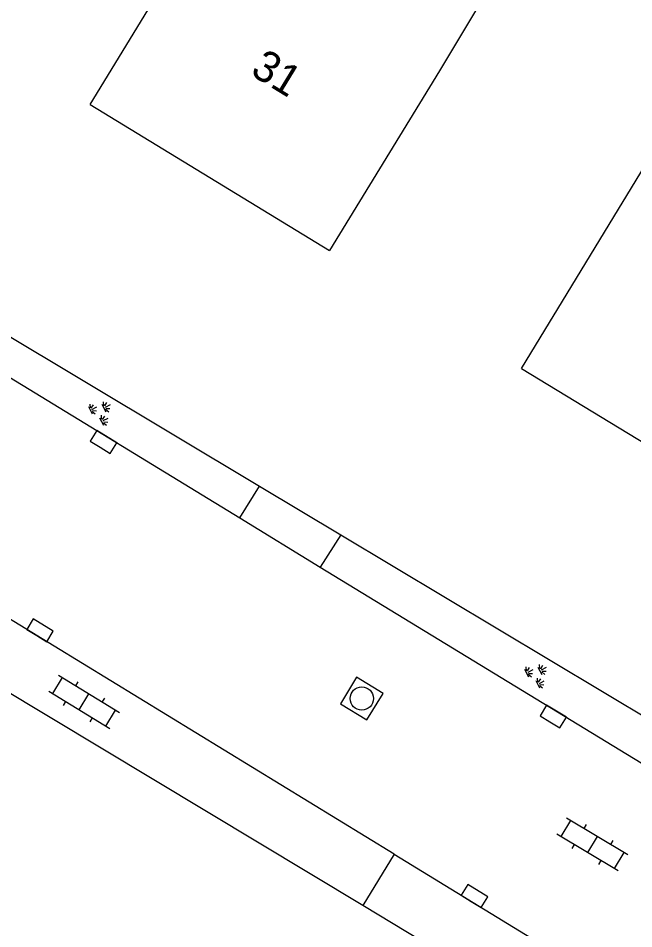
# Model space of a CAD drawing. Extents: x 136000 to 141000, y 400494 to 402006.
# Drawn here: x 137794.02 to 137813.8, y 401864.81 to 401894.09 of the extents above; entities that cross this region are included whole.
import ezdxf

# ---------------------------------------------------------------- set-up
doc = ezdxf.new("R2010")
doc.units = 0
for name, color, linetype in [('gg-afsc-erfafscheiding', 7, 'Continuous'), ('gg-anno-huisnummerreeks BGT', 7, 'Continuous'), ('gg-bbg-gedigitaliseerde bebouwing', 7, 'Continuous'), ('gg-bbg-hoofdgebouw', 7, 'Continuous'), ('gg-knt-verharding', 7, 'Continuous'), ('gg-knt-verharding nz', 7, 'Continuous'), ('gt-symb-groenvak', 7, 'Continuous'), ('gt-symb-klinker verharding', 7, 'Continuous'), ('gt-symb-kolk', 7, 'Continuous'), ('gt-symb-rioolschacht', 7, 'Continuous')]:
    doc.layers.add(name, color=color, linetype=linetype)

# ---------------------------------------------------------------- blocks, each defined once
blk = doc.blocks.new('gt0-KOLK')
at = {"layer": 'gt-symb-kolk'}
blk.add_lwpolyline([(0, 0), (0.375, 0), (0.375, 0.4), (-0.375, 0.4), (-0.375, 0), (0, 0)], dxfattribs=at)
blk = doc.blocks.new('gt0-GRVAK')
at = {"layer": 'gt-symb-groenvak'}
for p, q in [((-0.091, 0.211), (-0.156, 0.322)), ((-0.047, 0.214), (-0.047, 0.393)), ((-0.004, 0.211), (0.061, 0.322)), ((-0.11, 0.189), (-0.228, 0.24)), ((-0.182, 0.153), (0.088, 0.153)), ((0.015, 0.189), (0.133, 0.24)), ((0.262, -0.052), (0.197, 0.059)), ((0.305, -0.049), (0.305, 0.13)), ((0.349, -0.052), (0.414, 0.059)), ((-0.245, -0.228), (-0.363, -0.177)), ((-0.318, -0.264), (-0.047, -0.264)), ((-0.226, -0.206), (-0.291, -0.095)), ((-0.183, -0.203), (-0.183, -0.024)), ((-0.139, -0.206), (-0.074, -0.095)), ((-0.12, -0.228), (-0.002, -0.177)), ((0.243, -0.074), (0.125, -0.023)), ((0.17, -0.11), (0.441, -0.11)), ((0.368, -0.074), (0.486, -0.023))]:
    blk.add_line(p, q, dxfattribs=at)
blk = doc.blocks.new('gt0-KL1')
at = {"layer": 'gt-symb-klinker verharding'}
for p, q in [((-1.15, 0.3), (1.15, 0.3)), ((-1, -0.3), (-1, 0.3)), ((-0.5, 0.3), (-0.5, 0.45)), ((0, -0.3), (0, 0.3)), ((0.5, 0.3), (0.5, 0.45)), ((1, -0.3), (1, 0.3)), ((-1.15, -0.3), (1.15, -0.3)), ((-0.5, -0.45), (-0.5, -0.3)), ((0.5, -0.45), (0.5, -0.3))]:
    blk.add_line(p, q, dxfattribs=at)
blk = doc.blocks.new('gt0-RS')
at = {"layer": 'gt-symb-rioolschacht'}
blk.add_lwpolyline([(-0.5, -0.5), (0.5, -0.5), (0.5, 0.5), (-0.5, 0.5)], close=True, dxfattribs=at)
blk.add_circle((0, 0), 0.375, dxfattribs=at)

msp = doc.modelspace()

# ---------------------------------------------------------------- linework, layer by layer
at = {"layer": 'gg-afsc-erfafscheiding'}
for p, q in [((137792.277, 401884.735), (137801.779, 401879.044)), ((137801.779, 401879.044), (137804.385, 401877.483)), ((137804.385, 401877.483), (137818.12, 401869.254)), ((137805.092, 401865.564), (137787.937, 401875.886)), ((137810.857, 401862.095), (137805.092, 401865.564))]:
    msp.add_line(p, q, dxfattribs=at)
at = {"layer": 'gg-bbg-gedigitaliseerde bebouwing'}
for p, q in [((137807.555, 401892.397), (137804.02, 401886.62)), ((137810.19, 401882.83), (137815.222, 401891.099))]:
    msp.add_line(p, q, dxfattribs=at)
for points in [[(137796.33, 401891.31), (137801.896, 401900.427), (137804.908, 401898.59)], [(137804.908, 401898.59), (137809.587, 401895.782), (137807.555, 401892.397)]]:
    msp.add_lwpolyline(points, dxfattribs=at)
at = {"layer": 'gg-bbg-hoofdgebouw'}
for p, q in [((137796.33, 401891.31), (137804.02, 401886.62)), ((137810.19, 401882.83), (137816.067, 401879.256))]:
    msp.add_line(p, q, dxfattribs=at)
at = {"layer": 'gg-knt-verharding'}
for p, q in [((137791.692, 401883.794), (137801.143, 401878.022)), ((137801.143, 401878.022), (137801.779, 401879.044)), ((137806.107, 401867.211), (137789.063, 401877.64)), ((137804.385, 401877.483), (137803.728, 401876.443)), ((137803.728, 401876.443), (137817.429, 401868.074)), ((137806.107, 401867.211), (137805.092, 401865.564)), ((137806.107, 401867.211), (137811.04, 401864.193))]:
    msp.add_line(p, q, dxfattribs=at)
at = {"layer": 'gg-knt-verharding nz'}
msp.add_line((137801.143, 401878.022), (137803.728, 401876.443), dxfattribs=at)

# ---------------------------------------------------------------- block references
at = {"layer": 'gt-symb-groenvak'}
for p, rotation in [((137796.655, 401881.445), -62.48693881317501), ((137810.67, 401872.998), -62.486938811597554)]:
    msp.add_blockref('gt0-GRVAK', p, dxfattribs=dict(at, rotation=rotation))
at = {"layer": 'gt-symb-klinker verharding'}
for p, rotation in [((137796.137, 401872.111), -31.592491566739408), ((137812.468, 401867.526), 148.99693247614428)]:
    msp.add_blockref('gt0-KL1', p, dxfattribs=dict(at, rotation=rotation))
at = {"layer": 'gt-symb-kolk'}
for p, rotation in [((137796.657, 401880.295), -31.543673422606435), ((137794.616, 401874.241), -31.543673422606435), ((137811.109, 401871.468), -31.543673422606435), ((137808.58, 401865.697), -31.543673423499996)]:
    msp.add_blockref('gt0-KOLK', p, dxfattribs=dict(at, rotation=rotation))
at = {"layer": 'gt-symb-rioolschacht', "rotation": -31.41597875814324}
msp.add_blockref('gt0-RS', (137805.061, 401872.217), dxfattribs=at)

# ---------------------------------------------------------------- texts
at = {"layer": 'gg-anno-huisnummerreeks BGT'}
msp.add_text('31', height=1, rotation=328.6, dxfattribs=at).set_placement((137801.442, 401892.293))

doc.saveas('drawing.dxf')
